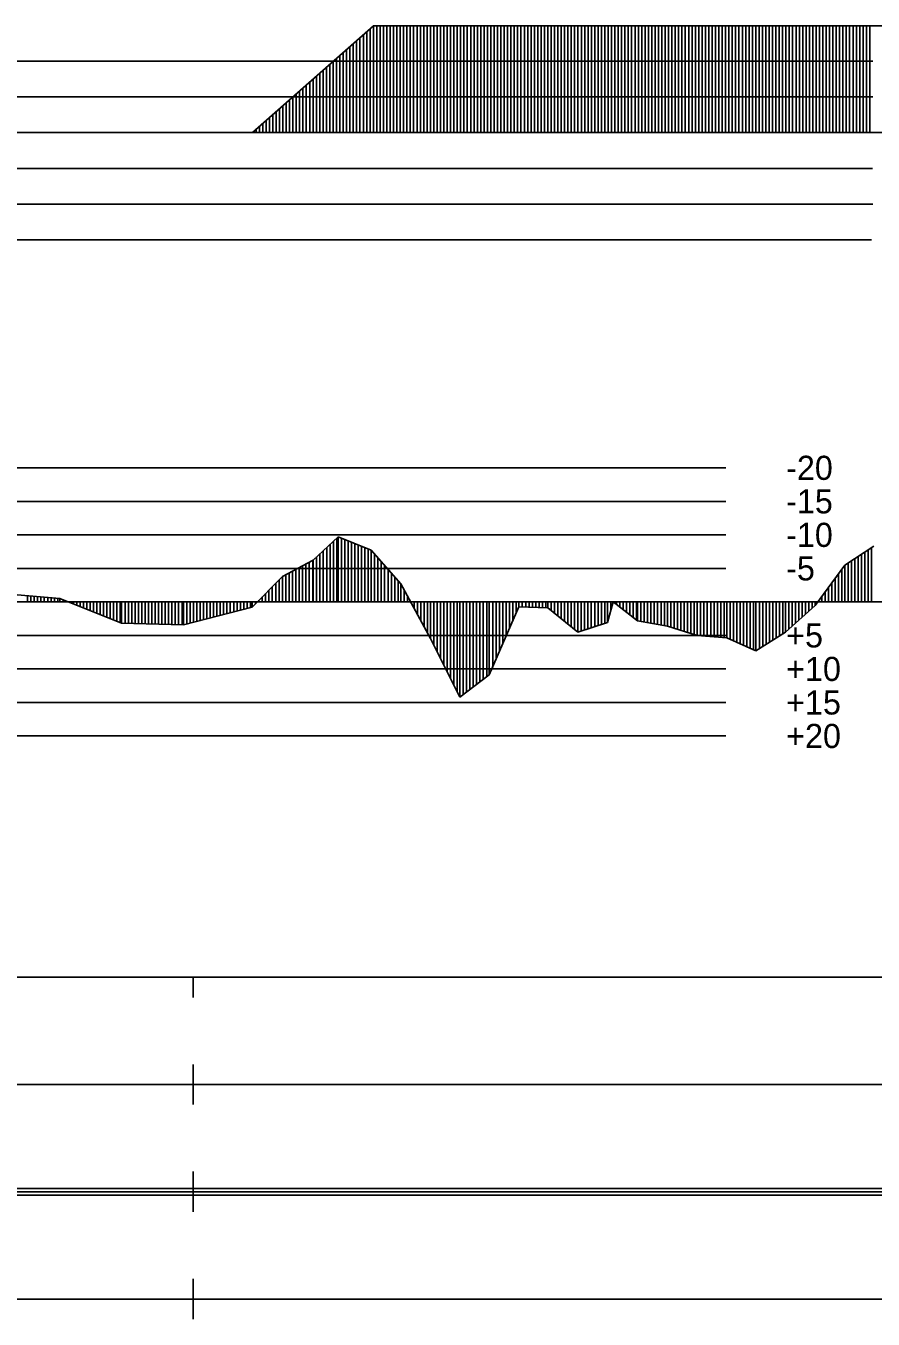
# Model space of a CAD drawing. Extents: x 2 to 10148, y 0 to 380.
# Drawn here: x 885.8 to 949, y 188.5 to 285 of the extents above; entities that cross this region are included whole.
import ezdxf

# ---------------------------------------------------------------- set-up
doc = ezdxf.new("R2010")
doc.units = 0
for name, color, linetype in [('POSUN_CARA', 7, 'Continuous'), ('POSUN_RASTR', 7, 'Continuous'), ('POSUN_TEXT', 7, 'Continuous'), ('RYCHL_RASTR', 7, 'Continuous'), ('ZRYCHL_CARA', 7, 'Continuous'), ('ZRYCHL_RASTR', 7, 'Continuous')]:
    doc.layers.add(name, color=color, linetype=linetype)

msp = doc.modelspace()

# ---------------------------------------------------------------- linework, layer by layer
at = {"layer": 'POSUN_CARA'}
for p, q in [((907.251, 245.115), (909.101, 246.844)), ((908.251, 242), (908.251, 246.049)), ((908.501, 242), (908.501, 246.283)), ((908.751, 242), (908.751, 246.517)), ((909.001, 242), (909.001, 246.75)), ((909.101, 246.844), (911.572, 245.855)), ((909.101, 242), (909.101, 246.844)), ((909.351, 242), (909.351, 246.744)), ((909.601, 242), (909.601, 246.644)), ((909.851, 242), (909.851, 246.544)), ((910.101, 242), (910.101, 246.444)), ((910.351, 242), (910.351, 246.344)), ((910.601, 242), (910.601, 246.244)), ((910.851, 242), (910.851, 246.144)), ((911.101, 242), (911.101, 246.044)), ((946.862, 244.738), (949.027, 246.147)), ((948.862, 242), (948.862, 246.04)), ((904.958, 243.902), (907.251, 245.115)), ((907.208, 242), (907.208, 245.093)), ((907.251, 242), (907.251, 245.115)), ((907.501, 242), (907.501, 245.349)), ((907.751, 242), (907.751, 245.582)), ((908.001, 242), (908.001, 245.816)), ((911.351, 242), (911.351, 245.944)), ((911.572, 245.855), (913.773, 243.344)), ((911.572, 242), (911.572, 245.855)), ((911.822, 242), (911.822, 245.57)), ((912.072, 242), (912.072, 245.285)), ((947.362, 242), (947.362, 245.063)), ((947.612, 242), (947.612, 245.226)), ((947.862, 242), (947.862, 245.389)), ((948.112, 242), (948.112, 245.551)), ((948.362, 242), (948.362, 245.714)), ((948.612, 242), (948.612, 245.877)), ((905.458, 242), (905.458, 244.166)), ((905.708, 242), (905.708, 244.299)), ((905.958, 242), (905.958, 244.431)), ((906.208, 242), (906.208, 244.563)), ((906.458, 242), (906.458, 244.696)), ((906.708, 242), (906.708, 244.828)), ((906.958, 242), (906.958, 244.96)), ((912.322, 242), (912.322, 244.999)), ((912.572, 242), (912.572, 244.714)), ((912.822, 242), (912.822, 244.429)), ((913.072, 242), (913.072, 244.144)), ((944.653, 241.72), (946.862, 244.738)), ((946.403, 242), (946.403, 244.111)), ((946.653, 242), (946.653, 244.452)), ((946.862, 242), (946.862, 244.738)), ((947.112, 242), (947.112, 244.9)), ((902.7, 241.609), (904.958, 243.902)), ((904.2, 242), (904.2, 243.132)), ((904.45, 242), (904.45, 243.386)), ((904.7, 242), (904.7, 243.64)), ((904.95, 242), (904.95, 243.894)), ((904.958, 242), (904.958, 243.902)), ((905.208, 242), (905.208, 244.034)), ((913.322, 242), (913.322, 243.859)), ((913.572, 242), (913.572, 243.573)), ((913.773, 243.344), (915.979, 239.275)), ((913.773, 242), (913.773, 243.344)), ((945.903, 242), (945.903, 243.428)), ((946.153, 242), (946.153, 243.769)), ((883.705, 242.649), (888.369, 242.241)), ((885.955, 242), (885.955, 242.452)), ((886.205, 242), (886.205, 242.43)), ((886.455, 242), (886.455, 242.409)), ((886.705, 242), (886.705, 242.387)), ((886.955, 242), (886.955, 242.365)), ((887.205, 242), (887.205, 242.343)), ((887.455, 242), (887.455, 242.321)), ((887.705, 242), (887.705, 242.299)), ((887.955, 242), (887.955, 242.278)), ((888.205, 242), (888.205, 242.256)), ((888.369, 242.241), (892.968, 240.423)), ((888.369, 242), (888.369, 242.241)), ((888.619, 242), (888.619, 242.142)), ((903.45, 242), (903.45, 242.371)), ((903.7, 242), (903.7, 242.624)), ((903.95, 242), (903.95, 242.878)), ((914.023, 242), (914.023, 242.883)), ((914.273, 242), (914.273, 242.422)), ((945.153, 242), (945.153, 242.403)), ((945.403, 242), (945.403, 242.745)), ((945.653, 242), (945.653, 243.086)), ((888.869, 242), (888.869, 242.044)), ((889.119, 242), (889.119, 241.945)), ((889.369, 242), (889.369, 241.846)), ((889.619, 242), (889.619, 241.747)), ((889.869, 242), (889.869, 241.648)), ((890.119, 242), (890.119, 241.549)), ((890.369, 242), (890.369, 241.451)), ((890.619, 242), (890.619, 241.352)), ((890.869, 242), (890.869, 241.253)), ((891.119, 242), (891.119, 241.154)), ((891.369, 242), (891.369, 241.055)), ((891.619, 242), (891.619, 240.956)), ((891.869, 242), (891.869, 240.858)), ((892.119, 242), (892.119, 240.759)), ((892.369, 242), (892.369, 240.66)), ((892.619, 242), (892.619, 240.561)), ((892.869, 242), (892.869, 240.462)), ((892.968, 242), (892.968, 240.423)), ((893.218, 242), (893.218, 240.416)), ((893.468, 242), (893.468, 240.408)), ((893.718, 242), (893.718, 240.401)), ((893.968, 242), (893.968, 240.393)), ((894.218, 242), (894.218, 240.386)), ((894.468, 242), (894.468, 240.379)), ((894.718, 242), (894.718, 240.371)), ((894.968, 242), (894.968, 240.364)), ((895.218, 242), (895.218, 240.356)), ((895.468, 242), (895.468, 240.349)), ((895.718, 242), (895.718, 240.342)), ((895.968, 242), (895.968, 240.334)), ((896.218, 242), (896.218, 240.327)), ((896.468, 242), (896.468, 240.319)), ((896.718, 242), (896.718, 240.312)), ((896.968, 242), (896.968, 240.305)), ((897.218, 242), (897.218, 240.297)), ((897.468, 242), (897.468, 240.29)), ((897.568, 242), (897.568, 240.287)), ((897.568, 240.287), (902.7, 241.609)), ((897.818, 242), (897.818, 240.351)), ((898.068, 242), (898.068, 240.416)), ((898.318, 242), (898.318, 240.48)), ((898.568, 242), (898.568, 240.544)), ((898.818, 242), (898.818, 240.609)), ((899.068, 242), (899.068, 240.673)), ((899.318, 242), (899.318, 240.738)), ((899.568, 242), (899.568, 240.802)), ((899.818, 242), (899.818, 240.866)), ((900.068, 242), (900.068, 240.931)), ((900.318, 242), (900.318, 240.995)), ((900.568, 242), (900.568, 241.06)), ((900.818, 242), (900.818, 241.124)), ((901.068, 242), (901.068, 241.189)), ((901.318, 242), (901.318, 241.253)), ((901.568, 242), (901.568, 241.317)), ((901.818, 242), (901.818, 241.382)), ((902.068, 242), (902.068, 241.446)), ((902.318, 242), (902.318, 241.511)), ((902.568, 242), (902.568, 241.575)), ((902.7, 242), (902.7, 241.609)), ((902.95, 242), (902.95, 241.863)), ((903.2, 242), (903.2, 242.117)), ((914.523, 242), (914.523, 241.961)), ((914.773, 242), (914.773, 241.5)), ((915.023, 242), (915.023, 241.039)), ((915.273, 242), (915.273, 240.577)), ((915.523, 242), (915.523, 240.116)), ((915.773, 242), (915.773, 239.655)), ((915.979, 242), (915.979, 239.275)), ((916.229, 242), (916.229, 238.776)), ((916.479, 242), (916.479, 238.28)), ((916.484, 242), (916.484, 241.999)), ((916.734, 242), (916.735, 237.771)), ((916.984, 242), (916.984, 237.275)), ((917.234, 242), (917.233, 236.779)), ((917.484, 242), (917.483, 236.282)), ((917.734, 242), (917.733, 235.784)), ((917.984, 242), (917.985, 235.284)), ((918.177, 242), (918.177, 234.902)), ((918.427, 242), (918.427, 235.091)), ((918.677, 242), (918.677, 235.28)), ((918.927, 242), (918.927, 235.469)), ((919.177, 242), (919.177, 235.659)), ((919.427, 242), (919.427, 235.848)), ((919.677, 242), (919.677, 236.037)), ((919.927, 242), (919.927, 236.226)), ((920.177, 242), (920.177, 236.415)), ((920.374, 242), (920.374, 236.564)), ((920.374, 236.564), (922.584, 241.629)), ((920.624, 242), (920.624, 237.137)), ((920.874, 242), (920.874, 237.71)), ((921.124, 242), (921.124, 238.282)), ((921.374, 242), (921.374, 238.855)), ((921.624, 242), (921.624, 239.428)), ((921.874, 242), (921.874, 240)), ((922.124, 242), (922.124, 240.573)), ((922.374, 242), (922.374, 241.146)), ((922.584, 242), (922.584, 241.629)), ((922.584, 241.629), (924.727, 241.553)), ((922.834, 242), (922.834, 241.62)), ((923.084, 242), (923.084, 241.611)), ((923.334, 242), (923.334, 241.602)), ((923.584, 242), (923.584, 241.593)), ((923.834, 242), (923.834, 241.584)), ((924.084, 242), (924.084, 241.576)), ((924.334, 242), (924.334, 241.567)), ((924.584, 242), (924.584, 241.558)), ((924.727, 242), (924.727, 241.553)), ((924.727, 241.553), (926.978, 239.749)), ((924.977, 242), (924.977, 241.352)), ((925.227, 242), (925.227, 241.152)), ((925.477, 242), (925.477, 240.952)), ((925.727, 242), (925.727, 240.751)), ((925.977, 242), (925.977, 240.551)), ((926.227, 242), (926.227, 240.35)), ((926.477, 242), (926.477, 240.15)), ((926.727, 242), (926.727, 239.949)), ((926.977, 242), (926.977, 239.749)), ((926.978, 242), (926.978, 239.749)), ((927.228, 242), (927.228, 239.829)), ((927.478, 242), (927.478, 239.908)), ((927.728, 242), (927.728, 239.988)), ((927.978, 242), (927.978, 240.068)), ((928.228, 242), (928.228, 240.148)), ((928.478, 242), (928.478, 240.228)), ((928.728, 242), (928.728, 240.307)), ((928.978, 242), (928.978, 240.387)), ((929.183, 240.453), (929.603, 242.003)), ((929.183, 242), (929.183, 240.453)), ((929.433, 242), (929.433, 241.375)), ((929.603, 242.003), (931.422, 240.584)), ((929.603, 242), (929.603, 242.003)), ((929.853, 242), (929.853, 241.808)), ((930.103, 242), (930.103, 241.613)), ((930.353, 242), (930.353, 241.418)), ((930.603, 242), (930.603, 241.223)), ((930.853, 242), (930.853, 241.028)), ((931.103, 242), (931.103, 240.833)), ((931.353, 242), (931.353, 240.638)), ((931.422, 242), (931.422, 240.584)), ((931.672, 242), (931.672, 240.54)), ((931.922, 242), (931.922, 240.497)), ((932.172, 242), (932.172, 240.453)), ((932.422, 242), (932.422, 240.409)), ((932.672, 242), (932.672, 240.365)), ((932.922, 242), (932.922, 240.321)), ((933.172, 242), (933.172, 240.278)), ((933.422, 242), (933.422, 240.234)), ((933.651, 242), (933.651, 240.194)), ((933.901, 242), (933.901, 240.115)), ((934.151, 242), (934.151, 240.037)), ((934.401, 242), (934.401, 239.958)), ((934.651, 242), (934.651, 239.879)), ((934.901, 242), (934.901, 239.801)), ((935.151, 242), (935.151, 239.722)), ((935.401, 242), (935.401, 239.643)), ((935.651, 242), (935.651, 239.565)), ((935.874, 242), (935.874, 239.494)), ((936.124, 242), (936.124, 239.475)), ((936.374, 242), (936.374, 239.456)), ((936.624, 242), (936.624, 239.437)), ((936.874, 242), (936.874, 239.418)), ((937.124, 242), (937.124, 239.398)), ((937.374, 242), (937.374, 239.379)), ((937.624, 242), (937.624, 239.36)), ((937.874, 242), (937.874, 239.341)), ((938.072, 242), (938.072, 239.326)), ((938.322, 242), (938.322, 239.214)), ((938.572, 242), (938.572, 239.102)), ((938.822, 242), (938.822, 238.99)), ((939.072, 242), (939.072, 238.877)), ((939.322, 242), (939.322, 238.765)), ((939.572, 242), (939.572, 238.653)), ((939.822, 242), (939.822, 238.541)), ((940.072, 242), (940.072, 238.429)), ((940.252, 242), (940.252, 238.349)), ((940.502, 242), (940.502, 238.506)), ((940.752, 242), (940.752, 238.664)), ((941.002, 242), (941.002, 238.822)), ((941.252, 242), (941.252, 238.979)), ((941.502, 242), (941.502, 239.137)), ((941.752, 242), (941.752, 239.295)), ((942.002, 242), (942.002, 239.452)), ((942.252, 242), (942.252, 239.61)), ((942.451, 242), (942.451, 239.735)), ((942.451, 239.735), (944.653, 241.72)), ((942.701, 242), (942.701, 239.961)), ((942.951, 242), (942.951, 240.186)), ((943.201, 242), (943.201, 240.411)), ((943.451, 242), (943.451, 240.636)), ((943.701, 242), (943.701, 240.862)), ((943.951, 242), (943.951, 241.087)), ((944.201, 242), (944.201, 241.312)), ((944.451, 242), (944.451, 241.537)), ((944.653, 242), (944.653, 241.72)), ((944.903, 242), (944.903, 242.062)), ((892.968, 240.423), (897.568, 240.287)), ((926.978, 239.749), (929.183, 240.453)), ((931.422, 240.584), (933.651, 240.194)), ((915.979, 239.275), (918.177, 234.902)), ((933.651, 240.194), (935.874, 239.494)), ((935.874, 239.494), (938.072, 239.326)), ((938.072, 239.326), (940.252, 238.349)), ((940.252, 238.349), (942.451, 239.735)), ((918.177, 234.902), (920.374, 236.564))]:
    msp.add_line(p, q, dxfattribs=at)
at = {"layer": 'POSUN_RASTR'}
for p, q in [((742, 252), (938, 252)), ((742, 249.5), (938, 249.5)), ((742, 247), (938, 247)), ((742, 244.5), (938, 244.5)), ((631.22, 242), (1245.395, 242)), ((742, 239.5), (938, 239.5)), ((742, 237), (938, 237)), ((742, 234.5), (938, 234.5)), ((742, 232), (938, 232))]:
    msp.add_line(p, q, dxfattribs=at)
at = {"layer": 'RYCHL_RASTR'}
for p, q in [((631.22, 214), (1245.395, 214)), ((898.288, 212.5), (898.288, 214)), ((898.288, 204.5), (898.288, 207.5)), ((631.22, 206), (1245.395, 206)), ((898.288, 196.5), (898.288, 199.5)), ((631.22, 198.25), (1245.395, 198.25)), ((631.22, 198), (1245.395, 198)), ((631.22, 197.75), (1245.395, 197.75)), ((898.288, 188.5), (898.288, 191.5)), ((630.917, 190), (1245.395, 190))]:
    msp.add_line(p, q, dxfattribs=at)
at = {"layer": 'ZRYCHL_CARA'}
for p, q in [((902.734, 277), (911.734, 284.966)), ((911.484, 277), (911.484, 284.745)), ((911.734, 277), (911.734, 284.966)), ((911.734, 284.966), (951.149, 284.966)), ((911.984, 277), (911.984, 284.966)), ((912.234, 277), (912.234, 284.966)), ((912.484, 277), (912.484, 284.966)), ((912.734, 277), (912.734, 284.966)), ((912.984, 277), (912.984, 284.966)), ((913.234, 277), (913.234, 284.966)), ((913.484, 277), (913.484, 284.966)), ((913.734, 277), (913.734, 284.966)), ((913.984, 277), (913.984, 284.966)), ((914.234, 277), (914.234, 284.966)), ((914.484, 277), (914.484, 284.966)), ((914.734, 277), (914.734, 284.966)), ((914.984, 277), (914.984, 284.966)), ((915.234, 277), (915.234, 284.966)), ((915.484, 277), (915.484, 284.966)), ((915.734, 277), (915.734, 284.966)), ((915.984, 277), (915.984, 284.966)), ((916.234, 277), (916.234, 284.966)), ((916.484, 277), (916.484, 284.966)), ((916.734, 277), (916.734, 284.966)), ((916.984, 277), (916.984, 284.966)), ((917.234, 277), (917.234, 284.966)), ((917.484, 277), (917.484, 284.966)), ((917.734, 277), (917.734, 284.966)), ((917.984, 277), (917.984, 284.966)), ((918.234, 277), (918.234, 284.966)), ((918.484, 277), (918.484, 284.966)), ((918.734, 277), (918.734, 284.966)), ((918.984, 277), (918.984, 284.966)), ((919.234, 277), (919.234, 284.966)), ((919.484, 277), (919.484, 284.966)), ((919.734, 277), (919.734, 284.966)), ((919.984, 277), (919.984, 284.966)), ((920.234, 277), (920.234, 284.966)), ((920.484, 277), (920.484, 284.966)), ((920.734, 277), (920.734, 284.966)), ((920.984, 277), (920.984, 284.966)), ((921.234, 277), (921.234, 284.966)), ((921.484, 277), (921.484, 284.966)), ((921.734, 277), (921.734, 284.966)), ((921.984, 277), (921.984, 284.966)), ((922.234, 277), (922.234, 284.966)), ((922.484, 277), (922.484, 284.966)), ((922.734, 277), (922.734, 284.966)), ((922.984, 277), (922.984, 284.966)), ((923.234, 277), (923.234, 284.966)), ((923.484, 277), (923.484, 284.966)), ((923.734, 277), (923.734, 284.966)), ((923.984, 277), (923.984, 284.966)), ((924.234, 277), (924.234, 284.966)), ((924.484, 277), (924.484, 284.966)), ((924.734, 277), (924.734, 284.966)), ((924.984, 277), (924.984, 284.966)), ((925.234, 277), (925.234, 284.966)), ((925.484, 277), (925.484, 284.966)), ((925.734, 277), (925.734, 284.966)), ((925.984, 277), (925.984, 284.966)), ((926.234, 277), (926.234, 284.966)), ((926.484, 277), (926.484, 284.966)), ((926.734, 277), (926.734, 284.966)), ((926.984, 277), (926.984, 284.966)), ((927.234, 277), (927.234, 284.966)), ((927.484, 277), (927.484, 284.966)), ((927.734, 277), (927.734, 284.966)), ((927.984, 277), (927.984, 284.966)), ((928.234, 277), (928.234, 284.966)), ((928.484, 277), (928.484, 284.966)), ((928.734, 277), (928.734, 284.966)), ((928.984, 277), (928.984, 284.966)), ((929.234, 277), (929.234, 284.966)), ((929.484, 277), (929.484, 284.966)), ((929.734, 277), (929.734, 284.966)), ((929.984, 277), (929.984, 284.966)), ((930.234, 277), (930.234, 284.966)), ((930.484, 277), (930.484, 284.966)), ((930.734, 277), (930.734, 284.966)), ((930.984, 277), (930.984, 284.966)), ((931.234, 277), (931.234, 284.966)), ((931.484, 277), (931.484, 284.966)), ((931.734, 277), (931.734, 284.966)), ((931.984, 277), (931.984, 284.966)), ((932.234, 277), (932.234, 284.966)), ((932.484, 277), (932.484, 284.966)), ((932.734, 277), (932.734, 284.966)), ((932.984, 277), (932.984, 284.966)), ((933.234, 277), (933.234, 284.966)), ((933.484, 277), (933.484, 284.966)), ((933.734, 277), (933.734, 284.966)), ((933.984, 277), (933.984, 284.966)), ((934.234, 277), (934.234, 284.966)), ((934.484, 277), (934.484, 284.966)), ((934.734, 277), (934.734, 284.966)), ((934.984, 277), (934.984, 284.966)), ((935.234, 277), (935.234, 284.966)), ((935.484, 277), (935.484, 284.966)), ((935.734, 277), (935.734, 284.966)), ((935.984, 277), (935.984, 284.966)), ((936.234, 277), (936.234, 284.966)), ((936.484, 277), (936.484, 284.966)), ((936.734, 277), (936.734, 284.966)), ((936.984, 277), (936.984, 284.966)), ((937.234, 277), (937.234, 284.966)), ((937.484, 277), (937.484, 284.966)), ((937.734, 277), (937.734, 284.966)), ((937.984, 277), (937.984, 284.966)), ((938.234, 277), (938.234, 284.966)), ((938.484, 277), (938.484, 284.966)), ((938.734, 277), (938.734, 284.966)), ((938.984, 277), (938.984, 284.966)), ((939.234, 277), (939.234, 284.966)), ((939.484, 277), (939.484, 284.966)), ((939.734, 277), (939.734, 284.966)), ((939.984, 277), (939.984, 284.966)), ((940.234, 277), (940.234, 284.966)), ((940.484, 277), (940.484, 284.966)), ((940.734, 277), (940.734, 284.966)), ((940.984, 277), (940.984, 284.966)), ((941.234, 277), (941.234, 284.966)), ((941.484, 277), (941.484, 284.966)), ((941.734, 277), (941.734, 284.966)), ((941.984, 277), (941.984, 284.966)), ((942.234, 277), (942.234, 284.966)), ((942.484, 277), (942.484, 284.966)), ((942.734, 277), (942.734, 284.966)), ((942.984, 277), (942.984, 284.966)), ((943.234, 277), (943.234, 284.966)), ((943.484, 277), (943.484, 284.966)), ((943.734, 277), (943.734, 284.966)), ((943.984, 277), (943.984, 284.966)), ((944.234, 277), (944.234, 284.966)), ((944.484, 277), (944.484, 284.966)), ((944.734, 277), (944.734, 284.966)), ((944.984, 277), (944.984, 284.966)), ((945.234, 277), (945.234, 284.966)), ((945.484, 277), (945.484, 284.966)), ((945.734, 277), (945.734, 284.966)), ((945.984, 277), (945.984, 284.966)), ((946.234, 277), (946.234, 284.966)), ((946.484, 277), (946.484, 284.966)), ((946.734, 277), (946.734, 284.966)), ((946.984, 277), (946.984, 284.966)), ((947.234, 277), (947.234, 284.966)), ((947.484, 277), (947.484, 284.966)), ((947.734, 277), (947.734, 284.966)), ((947.984, 277), (947.984, 284.966)), ((948.234, 277), (948.234, 284.966)), ((948.484, 277), (948.484, 284.966)), ((948.734, 277), (948.734, 284.966)), ((910.234, 277), (910.234, 283.639)), ((910.484, 277), (910.484, 283.86)), ((910.734, 277), (910.734, 284.081)), ((910.984, 277), (910.984, 284.302)), ((911.234, 277), (911.234, 284.524)), ((909.234, 277), (909.234, 282.753)), ((909.484, 277), (909.484, 282.975)), ((909.734, 277), (909.734, 283.196)), ((909.984, 277), (909.984, 283.417)), ((908.234, 277), (908.234, 281.868)), ((908.484, 277), (908.484, 282.09)), ((908.734, 277), (908.734, 282.311)), ((908.984, 277), (908.984, 282.532)), ((906.984, 277), (906.984, 280.762)), ((907.234, 277), (907.234, 280.983)), ((907.484, 277), (907.484, 281.204)), ((907.734, 277), (907.734, 281.426)), ((907.984, 277), (907.984, 281.647)), ((905.984, 277), (905.984, 279.877)), ((906.234, 277), (906.234, 280.098)), ((906.484, 277), (906.484, 280.319)), ((906.734, 277), (906.734, 280.541)), ((904.984, 277), (904.984, 278.992)), ((905.234, 277), (905.234, 279.213)), ((905.484, 277), (905.484, 279.434)), ((905.734, 277), (905.734, 279.655)), ((903.734, 277), (903.734, 277.885)), ((903.984, 277), (903.984, 278.106)), ((904.234, 277), (904.234, 278.328)), ((904.484, 277), (904.484, 278.549)), ((904.734, 277), (904.734, 278.77)), ((631.22, 277), (1245.395, 277)), ((902.984, 277), (902.984, 277.221)), ((903.234, 277), (903.234, 277.443)), ((903.484, 277), (903.484, 277.664))]:
    msp.add_line(p, q, dxfattribs=at)
at = {"layer": 'ZRYCHL_RASTR'}
for p, q in [((742, 282.333), (948.955, 282.333)), ((742, 279.667), (948.952, 279.667)), ((742, 274.333), (948.936, 274.333)), ((742, 271.667), (948.961, 271.667)), ((742, 269), (948.861, 269))]:
    msp.add_line(p, q, dxfattribs=at)

# ---------------------------------------------------------------- texts
at = {"layer": 'POSUN_TEXT'}
for s, p in [('-20', (942.5, 251.1)), ('-15', (942.5, 248.6)), ('-10', (942.5, 246.1)), ('-5', (942.5, 243.6)), ('+5', (942.5, 238.6)), ('+10', (942.5, 236.1)), ('+15', (942.5, 233.6)), ('+20', (942.5, 231.1))]:
    msp.add_text(s, height=1.8, dxfattribs=at).set_placement(p)

doc.saveas('drawing.dxf')
